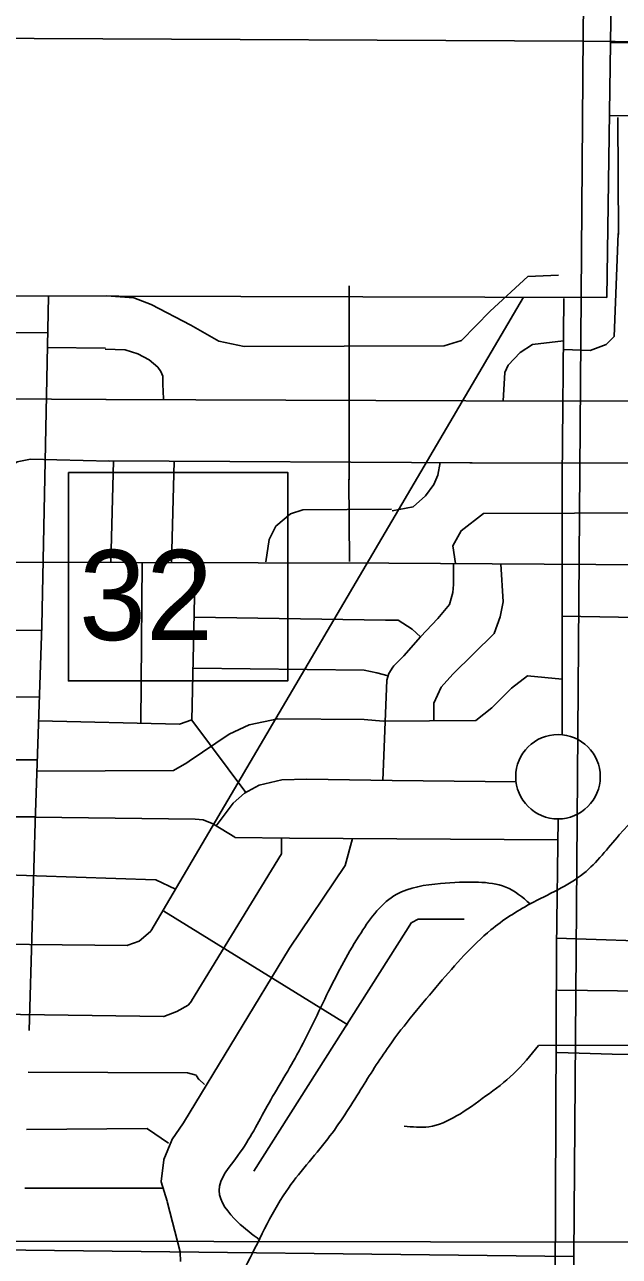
# Model space of a CAD drawing. Extents: x 408847 to 817539, y 923858 to 1151780.
# Drawn here: x 486555 to 489525, y 1078132 to 1084288 of the extents above; entities that cross this region are included whole.
import ezdxf

# ---------------------------------------------------------------- set-up
doc = ezdxf.new("R2010")
doc.units = 0
for name, color, linetype in [('Cities Incorporated Area', 7, 'Continuous'), ('Level 11', 7, 'Continuous'), ('Level 43', 7, 'Continuous'), ('Level 7', 7, 'Continuous'), ('Local Roads Improved', 7, 'Continuous'), ('Local Roads Paved', 7, 'Continuous'), ('Masks for Text', 7, 'Continuous'), ('Narrow River Creek and Branch and Slough', 7, 'Continuous'), ('Section Lines', 7, 'Continuous'), ('Township  and Range lines', 7, 'Continuous')]:
    doc.layers.add(name, color=color, linetype=linetype)

msp = doc.modelspace()

# ---------------------------------------------------------------- linework, layer by layer
at = {"layer": 'Cities Incorporated Area'}
for p, q in [((489508.4, 1086101.7), (489462.4, 1082924.5)), ((489462.4, 1082924.5), (485396.1, 1082934.5))]:
    msp.add_line(p, q, dxfattribs=at)
at = {"layer": 'Level 11'}
msp.add_lwpolyline([(490170, 1082023.4), (490273.4, 1081845.4), (490290, 1081837.1), (490306.5, 1081791.6), (490306.5, 1081617.8), (490310.7, 1081522.6), (490310.7, 1081448), (490290, 1081390.1), (490256.9, 1081336.3), (490178.3, 1081315.6), (489239.1, 1081332.3)], dxfattribs=at)
at = {"layer": 'Level 7'}
msp.add_line((483896.7, 1078211.6), (513104.2, 1078166.3), dxfattribs=at)
at = {"layer": 'Local Roads Improved'}
for p, q in [((486640.5, 1081282.6), (486673.7, 1082930)), ((485355, 1081604.8), (488374.5, 1081597.1)), ((485355, 1081604.8), (488374.5, 1081597.1)), ((488374.5, 1081597.1), (492362.7, 1081572.2)), ((488374.5, 1081597.1), (492362.7, 1081572.2)), ((486607.3, 1080300.9), (486640.5, 1081282.6)), ((486578.4, 1079260.7), (486607.3, 1080300.9))]:
    msp.add_line(p, q, dxfattribs=at)
msp.add_lwpolyline([(490170, 1082023.4), (490273.4, 1081845.4), (490290, 1081837.1), (490306.5, 1081791.6), (490306.5, 1081617.8), (490310.7, 1081522.6), (490310.7, 1081448), (490290, 1081390.1), (490256.9, 1081336.3), (490178.3, 1081315.6), (489239.1, 1081332.3)], dxfattribs=at)
at = {"layer": 'Local Roads Paved'}
for p, q in [((489480.8, 1084199.3), (491237.3, 1084192.6)), ((490267.1, 1083827.2), (489474.5, 1083833.9)), ((489517.7, 1083824), (489521, 1083239.4)), ((488175.5, 1082982.1), (488175.5, 1082012.3)), ((489046.6, 1082925.6), (487184.7, 1079756.5)), ((489247.8, 1082919), (489239.1, 1082023.4)), ((486670, 1082747.3), (485390.6, 1082757.1)), ((486959.2, 1082670.9), (486668.5, 1082674.3)), ((486962.5, 1082415.2), (485380.3, 1082425)), ((486960.5, 1082414.2), (488758.1, 1082407.5)), ((490165.7, 1082404.2), (488758.1, 1082407.5)), ((488789.7, 1082098.6), (486973.8, 1082108.6)), ((486985.5, 1081597.6), (486999.3, 1082108.5)), ((487301.3, 1082106.8), (487287.8, 1081596.3)), ((490148.3, 1082095.3), (488778.1, 1082098.6)), ((488174.2, 1082016.6), (488177.5, 1081604.8)), ((489239.1, 1082023.4), (489239.1, 1080739.2)), ((487141.8, 1081599.5), (487135, 1080797)), ((487407.3, 1081594.8), (487400.7, 1081266)), ((487401.9, 1081325.9), (488357.9, 1081311.5)), ((485344.6, 1081267.1), (486639.8, 1081260.8)), ((485333.8, 1080918.8), (486628.5, 1080928.7)), ((485329.2, 1080613.1), (486617.8, 1080613.1)), ((488390, 1080510.1), (489008.9, 1080504.2)), ((486098, 1080328.2), (486608.2, 1080328.2)), ((487604.3, 1080226.6), (487499, 1080291.4)), ((489218.4, 1080318.1), (489210.2, 1079676.5)), ((487878, 1080222.9), (487606.4, 1080226)), ((487838.1, 1080145.4), (487838.1, 1080221.9)), ((489217.1, 1080214.6), (487878, 1080222.9)), ((487388.8, 1079408.7), (487837.5, 1080143.3)), ((486245.1, 1080046.1), (487208.1, 1080013.5)), ((487209.7, 1080013.1), (487308.1, 1079966.5)), ((487249.8, 1079858.1), (488169.1, 1079289.9)), ((488459.2, 1079755.9), (488487.2, 1079800)), ((488488.8, 1079801.4), (488519.6, 1079816.8)), ((488521.4, 1079817.2), (488749.3, 1079817.2)), ((487183.9, 1079755.5), (487127.8, 1079707.4)), ((487699.2, 1078558.2), (488459.2, 1079755.9)), ((487069.3, 1079686.4), (485296.2, 1079701)), ((487126.5, 1079706.6), (487070.7, 1079686.7)), ((487347.9, 1078799.5), (487878, 1079672.4)), ((489210.2, 1079676.5), (489202.8, 1077826.5)), ((487372.8, 1079388.6), (487388.5, 1079408.3)), ((489216.2, 1079461.7), (492128.1, 1079429)), ((485399, 1079358), (487249, 1079330.8)), ((487250.5, 1079331.1), (487314.9, 1079355.2)), ((487315.4, 1079355.5), (487371.7, 1079387.7)), ((489215, 1079151), (489488.8, 1079142.8)), ((489488.8, 1079142.8), (491904.7, 1079126.5)), ((486572.6, 1079052.9), (487367.7, 1079048.8)), ((487368.8, 1079048.6), (487411.7, 1079036.9)), ((487414, 1079035.1), (487425.1, 1079016.6)), ((487426, 1079015.6), (487454.1, 1078991.5)), ((487290.9, 1078713.9), (487347.8, 1078799.3)), ((487166.8, 1078770.8), (486564.6, 1078766.7)), ((487274.3, 1078697.2), (487169.1, 1078770.1)), ((487250, 1078616), (487290.5, 1078713.2)), ((487237.6, 1078505.9), (487249.7, 1078614.9)), ((487266.1, 1078407.1), (487237.7, 1078504.3)), ((486556.5, 1078472.4), (487247.1, 1078472.4)), ((487331.4, 1078154), (487266.1, 1078406.9)), ((487333.9, 1078106.3), (487331.5, 1078153.2))]:
    msp.add_line(p, q, dxfattribs=at)
for points in [[(489518.4, 1083244.4), (489498.4, 1082729.7), (489458.6, 1082689.8), (489378.9, 1082659.9), (489245.3, 1082664.1)], [(489221.2, 1083035.2), (489068.5, 1083028.6), (488879.3, 1082855.9), (488736.6, 1082709.8), (488650.2, 1082683.2), (487651, 1082679.9), (487524.9, 1082706.4), (487385.4, 1082786.1), (487186.3, 1082889.1), (487100, 1082922.3), (486963.8, 1082932.3)], [(486957.2, 1082666.6), (487056.8, 1082663.3), (487119.9, 1082643.3), (487176.3, 1082613.4), (487219.5, 1082576.9), (487236.1, 1082553.7), (487236.1, 1082553.7), (487246, 1082530.4), (487246, 1082490.5), (487249.3, 1082417.5)], [(489245.7, 1082707.3), (489091.8, 1082689.8), (489028.7, 1082650), (488968.9, 1082586.9), (488952.3, 1082550.3), (488945.4, 1082407.1)], [(485369.9, 1082086.5), (486484.5, 1082079.7), (486517.7, 1082103), (486584.1, 1082116.3), (486979.1, 1082106.3)], [(488391, 1081857.8), (488494.4, 1081878.5), (488556.5, 1081932.3), (488597.9, 1081990.3), (488618.6, 1082035.8), (488630.1, 1082099.5)], [(487759.7, 1081603.7), (487775.8, 1081714.4), (487809, 1081780.8), (487809, 1081780.8), (487882.1, 1081843.9), (487882.1, 1081843.9), (487945.1, 1081863.9), (487945.1, 1081863.9), (488386.7, 1081867.2)], [(490246.2, 1081892.4), (490207.3, 1081849.5), (488846.1, 1081845.4), (488734.4, 1081758.5), (488693, 1081684), (488706.4, 1081595)], [(488399.3, 1081083.8), (488448.9, 1081133.5), (488531.7, 1081228.7), (488618.6, 1081319.7), (488676.5, 1081390.1), (488694.1, 1081450.1), (488697.2, 1081489.4), (488697.2, 1081595)], [(488597.9, 1080808.7), (488597.9, 1080897.5), (488635.1, 1080976.2), (488693, 1081042.4), (488899.9, 1081245.2), (488928.9, 1081328), (488945.4, 1081402.5), (488932.4, 1081593.6)], [(488357.9, 1081311.5), (488420, 1081311.5), (488490.3, 1081265.9), (488531.7, 1081228.7)], [(487659.9, 1080450.8), (487390.7, 1080812.4), (487400.7, 1081266)], [(487397.4, 1081071.4), (488250.5, 1081061.5), (488313.6, 1081048.2), (488369.9, 1081033.2)], [(488343.4, 1080510.9), (488363.4, 1081011.6), (488373.4, 1081044.9), (488394.2, 1081076.2), (488399.3, 1081083.8)], [(488345.5, 1080806.5), (488808.9, 1080810.6), (488887.5, 1080872.7), (488986.8, 1080972), (489065.4, 1081034.1), (489239.1, 1081016.7)], [(487377.5, 1080606.5), (487576.6, 1080742.6), (487676.2, 1080789.1), (487819, 1080819), (488250.5, 1080815.7), (488345.5, 1080806.5)], [(486624.5, 1080809.2), (487327.7, 1080792.4), (487390.8, 1080813.5)], [(486615.9, 1080556.6), (487297.8, 1080560), (487365.4, 1080598.3), (487377.5, 1080606.5)], [(487512.1, 1080283.3), (487596.6, 1080397.2), (487653, 1080447), (487726, 1080486.9), (487838.9, 1080513.5), (487965, 1080516.8), (488390, 1080510.1)], [(486608.2, 1080327.6), (487407.3, 1080317.5), (487447.2, 1080314.2), (487499.1, 1080291.5)], [(488192.3, 1080220.9), (488155.2, 1080086.3), (487878, 1079672.4)], [(489607.4, 1079709.6), (489210.2, 1079722)]]:
    msp.add_lwpolyline(points, dxfattribs=at)
msp.add_circle((489218.5, 1080529.2), 211, dxfattribs=at)
for centre, start, end in [((487606.4, 1080230), 238.38058, 269.33703), ((487834.1, 1080145.4), 328.58231, 360), ((487208, 1080009.5), 64.64349, 88.05761), ((488490.6, 1079797.8), 116.57573, 147.5409), ((488521.4, 1079813.2), 90, 116.57573), ((487181.3, 1079758.5), 310.61449, 329.56524), ((488462.5, 1079753.8), 147.5409, 147.6042), ((487069.3, 1079690.4), 269.52897, 289.66228), ((487125.2, 1079710.4), 289.66228, 310.61449), ((487385.4, 1079410.8), 321.35322, 328.58231), ((487313.4, 1079359), 290.56483, 299.75639), ((487369.7, 1079391.1), 299.75639, 321.35322), ((487249.1, 1079334.8), 269.15741, 290.56483), ((487367.7, 1079044.8), 74.7381, 89.70453), ((487410.6, 1079033.1), 30.95198, 74.7381), ((487428.6, 1079018.7), 210.95198, 229.38551), ((487344.5, 1078801.6), 326.32226, 328.72867), ((487166.8, 1078766.8), 55.29235, 90.38994), ((487294.2, 1078711.7), 146.32226, 157.38961), ((487253.7, 1078614.5), 157.38961, 173.66274), ((487241.6, 1078505.5), 173.66274, 196.25303), ((487262.3, 1078405.9), 14.46383, 16.25303), ((487327.5, 1078153), 2.93431, 14.46383)]:
    msp.add_arc(centre, 4, start, end, dxfattribs=at)
at = {"layer": 'Masks for Text'}
msp.add_lwpolyline([(486774.1, 1082050.2), (487868.9, 1082050.2), (487868.9, 1081008.1), (486774.1, 1081008.1)], close=True, dxfattribs=at)
at = {"layer": 'Narrow River Creek and Branch and Slough'}
msp.add_line((492117.8, 1079194), (489120.5, 1079185.9), dxfattribs=at)
for points in [[(486723.1, 1073260.8), (486698, 1073347), (486670.2, 1073486.2), (486689.7, 1073674.8), (486669.6, 1074009.1), (486603.6, 1074303.3), (486709.7, 1074593.5), (486871.8, 1074961.8), (486885.8, 1075338.1), (486949.9, 1075628.4), (487035.9, 1075956.6), (487058, 1076212.8), (487150, 1076403), (487350.2, 1076681.2), (487398.2, 1076867.4), (487294.2, 1077033.5), (487196.1, 1077165.6), (487122, 1077311.7), (487192.1, 1077405.8), (487388.2, 1077596), (487524.3, 1077836.1), (487656.4, 1078076.3), (487860.6, 1078456.6), (488068.8, 1078718.9), (488232.9, 1078965.1), (488375, 1079183.2), (488625.2, 1079495.5), (488883.4, 1079763.7), (489079.6, 1079893.8), (489345.8, 1080045.9), (489523.9, 1080238.1), (489860.2, 1080616.4), (490032.3, 1080894.6), (490402.6, 1081290.9), (490574.8, 1081607.2), (490716.9, 1081963.5), (490869, 1082353.8), (490951.1, 1082668), (491067.2, 1083110.4), (491177.3, 1083486.7), (491319.4, 1083841), (491513.5, 1084137.2), (491679.7, 1084427.5), (491833.8, 1084707.7), (492074, 1084963.9), (492312.2, 1085234.1), (492384.2, 1085326.2), (492382.2, 1085474.3), (492258.1, 1086028.7), (492144, 1086283), (492056, 1086559.2), (492104, 1086869.4), (492230.1, 1086981.5), (492606.4, 1087235.7), (492778.6, 1087439.9), (492914.7, 1087652.1), (493152.9, 1087926.3), (493375, 1088010.3), (493629.2, 1087996.3), (493805.4, 1087974.3), (493907.5, 1087984.3)], [(489079.6, 1079893.8), (488957.5, 1079977.9), (488821.4, 1080001.9), (488631.2, 1079995.9), (488413.1, 1079941.8), (488234.9, 1079749.7), (488072.8, 1079457.4), (487914.7, 1079139.2), (487766.5, 1078883), (487620.4, 1078636.8), (487526.3, 1078460.6), (487618.4, 1078304.5), (487730.2, 1078213.8)], [(489120.5, 1079185.9), (488996.3, 1079043.8), (488858.2, 1078933.7), (488712, 1078833.6), (488573.9, 1078779.5), (488449.7, 1078783.5)]]:
    msp.add_spline(points, degree=3, dxfattribs=at)
at = {"layer": 'Section Lines'}
for p, q in [((489344.5, 1084205.7), (489387.4, 1089758.5)), ((489297.5, 1078132), (489344.7, 1084241.6)), ((494661.4, 1084143.3), (489344.5, 1084205.7)), ((489256.2, 1072784.3), (489297.5, 1078132))]:
    msp.add_line(p, q, dxfattribs=at)
msp.add_lwpolyline([(483860.1, 1084231.5), (489344.5, 1084205.7)], dxfattribs=at)
at = {"layer": 'Township  and Range lines'}
msp.add_line((483840, 1078193.1), (489297.5, 1078132), dxfattribs=at)

# ---------------------------------------------------------------- texts
at = {"layer": 'Level 43'}
msp.add_text('32', height=450, rotation=0.00056, dxfattribs=at).set_placement((486826.6, 1081212.2))

doc.saveas('drawing.dxf')
